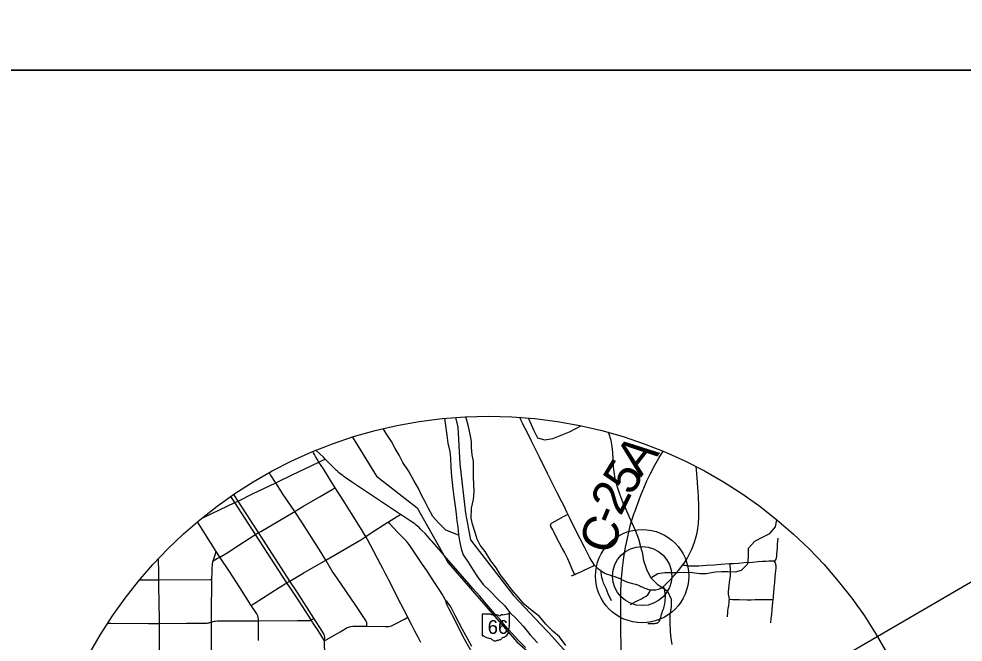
# Model space of a CAD drawing. Extents: x -87 to 2145, y -2128 to 440.
# Drawn here: x 438.6 to 677.4, y -870.9 to -713.2 of the extents above; entities that cross this region are included whole.
import ezdxf

# ---------------------------------------------------------------- set-up
doc = ezdxf.new("R2010")
doc.units = 0
for name, color, linetype in [('Default', 7, 'Continuous'), ('GM_X_City_Street', 7, 'Continuous'), ('GM_X_County_Road', 7, 'Continuous'), ('GM_X_County_Road_Text', 7, 'Continuous'), ('GM_X_Major_River', 7, 'Continuous'), ('GM_X_Minor_Lake', 7, 'Continuous'), ('GM_X_Minor_River', 7, 'Continuous'), ('GM_X_Rail_Line', 7, 'Continuous'), ('GM_X_State_Route', 7, 'Continuous'), ('GM_X_State_Shield', 7, 'Continuous'), ('GM_X_Township', 7, 'Continuous'), ('GM_X_Township_Road', 7, 'Continuous'), ('GM_X_Township_Text', 7, 'Continuous'), ('GM_X_Unincorporated', 7, 'Continuous'), ('GM_X_Unincorporated_Location', 7, 'Continuous'), ('SC_Scratch1', 7, 'Continuous')]:
    doc.layers.add(name, color=color, linetype=linetype)

msp = doc.modelspace()

# ---------------------------------------------------------------- linework, layer by layer
at = {"layer": 'Default'}
msp.add_circle((557.31, -928.35), 114.66, dxfattribs=at)
at = {"layer": 'GM_X_City_Street'}
for points in [[(540.25, -870.97), (539.65, -869.81), (538.74, -868.06), (537.98, -866.59), (537.07, -864.82), (536.94, -864.58), (534.28, -859.42), (532.36, -855.64), (532.05, -855.05), (531.7, -854.37), (531.28, -853.56), (530.96, -852.94), (530.59, -852.24), (530.11, -851.34), (527.47, -846.33), (526.74, -844.91), (526.31, -844.15), (525.99, -843.6), (524.96, -841.92), (522.7, -838.35), (520.57, -834.93), (518.59, -831.83), (518.33, -831.42), (517.05, -829.34), (515.58, -827.03), (514.48, -825.32), (513.98, -824.55), (513.6, -823.88), (513.34, -823.4), (513.1, -822.98), (512.94, -822.62)], [(484.76, -839.56), (485.43, -839.24), (493.2, -835.54), (494.01, -835.15), (497.7, -833.34), (503.54, -830.55), (504.44, -830.13), (507.71, -828.55), (514.48, -825.32), (515.31, -824.93), (516.07, -824.57)], [(526.61, -866.83), (526.61, -866.27), (526.57, -865.98), (526.48, -865.68), (526.3, -865.38), (523.64, -861.32), (519.08, -854.68), (517.8, -852.94), (516.22, -850.13), (514.59, -847.48), (510.13, -840.49), (508.34, -837.81), (505.46, -833.48), (503.54, -830.55), (503.3, -830.19), (502.54, -829.05), (502.23, -828.56), (501.9, -827.97)], [(487.72, -850.31), (488.57, -849.81), (489.41, -849.32), (491.67, -847.99), (493.07, -847.11), (498, -843.88), (498.44, -843.62), (499.2, -843.15), (499.74, -842.83), (506.31, -839.02), (508.34, -837.81), (508.85, -837.51), (510.43, -836.55), (514.75, -834.05), (517.8, -832.28), (518.59, -831.83)], [(515.89, -870.49), (514.23, -867.95), (513.18, -866.31), (512.87, -865.82), (512.51, -865.25), (509.46, -860.45), (507.43, -857.42), (506.38, -855.83), (501.38, -848.15), (498.44, -843.62), (493.2, -835.54), (492.19, -833.97)], [(515.89, -870.49), (515.94, -869.66), (515.9, -869.24), (515.8, -868.94), (515.31, -868.08), (513.21, -864.83), (508.86, -858.08), (507.12, -855.39), (504.26, -850.98), (500.26, -844.78), (499.2, -843.15), (494.01, -835.15), (492.92, -833.48)], [(499.17, -870.46), (499.19, -865.44), (499.19, -865), (499.14, -864.61), (499.01, -864.24), (498.73, -863.72), (497.34, -861.55), (494.45, -857.03), (491.84, -852.98), (489.41, -849.32), (488.51, -847.9), (483.75, -840.39)], [(497.34, -861.55), (498.1, -861.06), (504.37, -857.01), (506.38, -855.83), (507.12, -855.39), (510.52, -853.39), (516.22, -850.13), (525.09, -844.95), (526.31, -844.15), (527.44, -843.36), (531.92, -840.48), (532.05, -840.4), (534.07, -839.19), (535.13, -838.55)], [(546.59, -860.42), (545.98, -859.35), (545.62, -858.73), (545.04, -857.77), (543.89, -855.98), (542.95, -854.57), (541.74, -852.75), (540.65, -851.2), (537.79, -846.95), (537.26, -846.19), (536.86, -845.67), (536.57, -845.32), (536.29, -844.98), (536.04, -844.71), (535.8, -844.45), (534.31, -843.01), (532.37, -840.96), (531.92, -840.48)], [(474.53, -910.34), (474.52, -909.22), (474.46, -903.47), (474.46, -900.62), (474.44, -898.82), (474.41, -895.12), (474.31, -888.72), (474.3, -887.35), (474.28, -884.31), (474.24, -880.67), (474.2, -876.14), (474.19, -874.92), (474.11, -868.26), (474.12, -866.1), (474.12, -864.91), (474.05, -861.17), (474.01, -856.29), (474.01, -855.06), (474.01, -853.29), (473.91, -849.66)], [(487.27, -876.28), (487.31, -865.75), (487.32, -865.55), (487.34, -862.25), (487.41, -856.61), (487.39, -855.02), (487.39, -854.9), (487.45, -853.09), (487.47, -852.56), (487.49, -852.01), (487.53, -851.5), (487.58, -851.12), (487.65, -850.56), (487.72, -850.31), (487.75, -850.16), (487.86, -849.82), (488.04, -849.28), (488.22, -848.75), (488.51, -847.9)], [(469.13, -855.06), (473.38, -855.06), (474.01, -855.06), (486.86, -855.02), (487.39, -855.02)], [(553.15, -871.99), (552, -869.94), (550.75, -867.69), (548.95, -864.08), (548.01, -862.26), (547.66, -861.71), (547.32, -861.21), (546.92, -860.69), (546.59, -860.42)], [(553.14, -873.4), (550.86, -869.36), (549.39, -866.42), (548.05, -863.78), (547.43, -862.55), (546.9, -861.48), (546.72, -861.04), (546.64, -860.78), (546.59, -860.42)], [(461.06, -866.03), (461.85, -866.06), (471.41, -866.11), (474.12, -866.1), (480.98, -866.07), (482.35, -866.07), (485.76, -866.08), (486.24, -866.04), (486.49, -866.01), (486.72, -865.95), (487.31, -865.75), (487.48, -865.7), (487.77, -865.62), (488.02, -865.56), (488.3, -865.51), (488.73, -865.46), (489.03, -865.46), (497.66, -865.44), (499.19, -865.44), (509.08, -865.39), (511.77, -865.4), (512.07, -865.4), (512.3, -865.36), (512.51, -865.25), (512.89, -865.02), (513.21, -864.83)], [(515.89, -870.49), (519.82, -868.22), (521.07, -867.45), (521.42, -867.27), (521.72, -867.15), (521.98, -867.04), (522.25, -866.95), (522.55, -866.89), (523.03, -866.85), (525.94, -866.82), (526.61, -866.83), (531.18, -866.89), (532.16, -866.87), (532.45, -866.83), (532.82, -866.72), (533.35, -866.47), (536.11, -865.02), (536.94, -864.58)], [(515.97, -887.11), (515.93, -874.3), (515.89, -870.49)]]:
    msp.add_lwpolyline(points, dxfattribs=at)
at = {"layer": 'GM_X_County_Road'}
for points in [[(577.44, -838.51), (577.19, -837.99), (576.52, -836.6), (575.9, -835.35), (574.74, -833.05), (572.29, -828.2), (571.57, -826.77), (570.59, -824.84), (570.21, -824.06), (569.71, -823.04), (569.12, -821.88), (568.2, -820.05), (566.92, -817.41), (566.3, -816.19), (565.96, -815.5), (565.52, -814.6), (565.25, -813.97)], [(592.22, -845.77), (593.08, -841.89), (593.27, -841.12), (593.45, -840.5), (593.69, -839.76), (594.2, -838.25), (594.33, -837.87), (595.86, -833.65), (596.58, -831.88), (597.38, -830.09), (598.21, -828.35), (599.38, -826.05), (600.38, -824.31), (601.49, -822.54)], [(584.18, -851.4), (583.72, -850.72), (583.36, -850.2), (582.97, -849.5), (581.58, -846.84), (579.32, -842.41), (578.01, -839.69), (577.44, -838.51)], [(590.94, -854.99), (590.95, -854.77), (591.19, -852.15), (591.53, -849.45), (591.97, -846.85), (592.22, -845.77)], [(585.8, -852.88), (585.13, -852.38), (584.64, -851.92), (584.18, -851.4)], [(590.94, -854.99), (590.63, -854.86), (589.94, -854.57), (589.41, -854.37), (588.69, -854.16), (588.02, -853.95), (587.39, -853.72), (586.76, -853.45), (586.34, -853.24), (585.8, -852.88)], [(590.92, -874.19), (590.84, -865.55), (590.8, -860.46), (590.8, -857.59), (590.94, -854.99)]]:
    msp.add_lwpolyline(points, dxfattribs=at)
at = {"layer": 'GM_X_Major_River'}
for points in [[(576.92, -871.67), (575.26, -869.55), (573.71, -868.15), (571.81, -866.27), (570.2, -864.39), (568, -862.56), (566.38, -861.29), (564.9, -859.59), (563.36, -857.71), (562.05, -856.02), (560.27, -853.77), (559.33, -852.14), (557.96, -850.27), (556.48, -847.91), (555.24, -846.34), (554.47, -844.77), (553.95, -843.14), (553.31, -840.97), (552.97, -839.47), (553.06, -836.95), (553.56, -834.79), (553.71, -832.81), (553.67, -830.89), (553.57, -829.15), (553.53, -827.41), (553.55, -825.13), (553.21, -823.44), (553.05, -821.58), (553.01, -820.08), (552.73, -818.28), (552.21, -815.99), (551.81, -814.42), (551.57, -813.83)], [(546.23, -814.23), (546.38, -815.5), (546.83, -818.51), (547.1, -820.49), (547.56, -822.6), (547.72, -824.34), (547.82, -826.68), (547.97, -828.91), (548.14, -830.47), (548.36, -832.03), (548.58, -834.08), (548.96, -837.02), (549.13, -838.52), (549.35, -840.15), (549.57, -841.71), (549.73, -843.75), (550.01, -845.26), (550.47, -847.24), (550.94, -848.75), (552.18, -850.62), (553.48, -852.68), (554.54, -854.37), (555.97, -856.31), (557.81, -858.01), (559.72, -860.01), (561.44, -861.71), (562.69, -863.29), (564.3, -864.87), (566.08, -866.81), (567.86, -868.99), (569.7, -871.05)]]:
    msp.add_lwpolyline(points, dxfattribs=at)
at = {"layer": 'GM_X_Minor_Lake'}
msp.add_lwpolyline([(567.39, -814.13), (568.13, -815.76), (568.77, -817.33), (569.77, -819.19), (571.57, -819.7), (573.62, -819.31), (575.74, -818.5), (577.8, -817.63), (579.43, -816.81), (580.71, -816.1)], dxfattribs=at)
at = {"layer": 'GM_X_Minor_River'}
for points in [[(549.74, -843.8), (546.55, -842.53), (544.71, -840.71), (543.29, -839.07), (542.18, -837.08), (541.36, -835.34), (540.42, -833.71), (539.61, -831.96), (538.49, -829.98), (537.08, -827.56), (535.67, -825.39), (534.73, -823.58), (533.73, -821.9), (532.8, -820.09), (531.5, -818.1), (530.67, -816.83)], [(603.76, -871.44), (603.54, -869.88), (603.38, -868.26), (603.24, -865.81), (603.32, -863.84), (603.59, -861.93), (603.62, -860.07), (602.69, -858.03), (600.24, -856.44), (598.4, -854.56), (597.35, -852.51), (596.6, -850.29), (596.33, -848.55), (595.93, -847.05), (595.36, -844.83), (594.49, -842.61), (593.67, -840.75), (592.91, -839.06), (592.04, -837.14), (591.28, -835.45), (590.59, -833.41), (589.95, -831.67), (589.43, -829.93), (589.22, -828.37), (588.94, -826.57), (588.85, -824.48), (588.75, -822.92), (588.6, -821.36), (588.38, -819.87), (587.8, -818.01), (587.64, -817.77)], [(598.4, -854.56), (600.17, -853.45), (601.91, -853.23), (603.42, -853.25), (605.16, -853.21), (606.97, -853.18), (608.95, -853.26), (610.75, -853.52), (612.38, -853.48), (614.67, -853.09), (616.3, -852.99), (617.86, -852.95), (619.79, -853.04), (621.3, -852.64), (622.88, -851.04), (623.09, -849.19), (623.06, -847.1), (624.71, -845.32), (626.83, -844.21), (628.47, -843.34), (629.94, -841.68), (630.25, -839.88)]]:
    msp.add_lwpolyline(points, dxfattribs=at)
at = {"layer": 'GM_X_Rail_Line'}
msp.add_lwpolyline([(522.94, -818.96), (529.06, -828.87), (539.31, -836.89), (547.13, -850.77), (564.54, -870.78), (574.48, -879.59), (585.14, -888.91), (590.8, -892.38), (590.66, -956.29)], dxfattribs=at)
at = {"layer": 'GM_X_State_Route'}
for points in [[(519.26, -827.74), (519.15, -827.64), (518.89, -827.41), (518.7, -827.23), (518.51, -827.04), (516.07, -824.57), (515.58, -824.06), (513.68, -822.32)], [(543.1, -845.39), (542.78, -845.03), (541.88, -844.03), (541.32, -843.41), (540.51, -842.6), (540.09, -842.16), (539.78, -841.87), (539.4, -841.52), (539.08, -841.25), (538.68, -840.96), (538.33, -840.7), (537.92, -840.42), (537.5, -840.13), (535.53, -838.82), (535.13, -838.55), (530.82, -835.68), (525.45, -832.17), (522.68, -830.34), (521.36, -829.4), (520.88, -829.05), (520.48, -828.74), (520.06, -828.42), (519.79, -828.22), (519.59, -828.04), (519.37, -827.84), (519.26, -827.74)], [(566.73, -872.25), (566.24, -871.77), (565.75, -871.29), (564.96, -870.46), (564.05, -869.52), (561.58, -866.71), (560.17, -865.07), (558.86, -863.6), (556.81, -861.22), (555.15, -859.26), (553.42, -857.29), (550.27, -853.64), (546.65, -849.49), (544.92, -847.47), (543.1, -845.39)]]:
    msp.add_lwpolyline(points, dxfattribs=at)
at = {"layer": 'GM_X_State_Shield'}
for p, q in [((555.72, -863.86), (555.72, -869.15)), ((557.83, -863.77), (555.79, -863.77)), ((562.69, -866.4), (562.69, -863.64)), ((562.68, -866.4), (562.69, -866.4))]:
    msp.add_line(p, q, dxfattribs=at)
for centre, radius, start, end in [((555.8, -863.85), 0.0806, 98.1301, 188.1301), ((558.32, -863.16), 0.782, 231.6195, 271.1119), ((558.58, -866.74), 2.81, 80.4867, 94.9883), ((559.21, -863.82), 0.226, 219.7921, 297.1024), ((559.55, -864.43), 0.469, 54.4667, 119.1411), ((560.15, -863.6), 0.564, 233.8562, 294.8282), ((561.15, -865.39), 1.49, 97.3462, 120.7689), ((560.21, -856.57), 7.38, 275.8445, 288.9065), ((562.61, -863.63), 0.0775, 351.8621, 97.738), ((562.67, -866.61), 0.12, 107.944, 210.337), ((561.9, -866.96), 0.72, 340.033, 23.6496), ((562.6, -866.42), 0.0829, 289.6038, 7.7341), ((560.62, -867.91), 1.85, 292.3089, 8.9858), ((562.96, -867.56), 0.524, 136.8065, 186.9296), ((555.81, -869.16), 0.0814, 171.9584, 258.3066), ((555.82, -868.62), 0.621, 267.339, 280.6039), ((555.94, -869.45), 0.224, 29.7484, 93.2717), ((558.77, -864.7), 5.33, 240.4129, 257.1985), ((557.18, -871.52), 1.67, 47.1842, 75.836), ((558.99, -869.48), 1.06, 230.7004, 286.2918), ((559.6, -871.3), 0.87, 85.6951, 111.2099), ((559.67, -869.87), 0.564, 268.777, 315.5493), ((560.18, -870.38), 0.159, 65.7517, 132.6484), ((560.12, -869.66), 0.597, 282.8732, 323.2771), ((561.4, -870.63), 1.01, 94.4031, 142.5768)]:
    msp.add_arc(centre, radius, start, end, dxfattribs=at)
at = {"layer": 'GM_X_Township'}
msp.add_lwpolyline([(548.97, -813.99), (549.6, -816.47), (550.13, -825.76), (551.52, -838.23), (552.78, -845.01), (563.65, -859.09), (572.1, -868), (572.6, -868.5), (590.42, -888.34), (591.42, -889.07), (592.21, -889.76), (608.29, -896.75), (620.89, -899.92), (626.55, -900.24), (637.78, -902.82), (650.07, -906.54), (658.06, -908.29), (662.2, -909.77), (666.21, -911.67), (668.3, -912.41), (671.07, -913.98)], dxfattribs=at)
at = {"layer": 'GM_X_Township_Road'}
for points in [[(606.49, -851.31), (606.82, -850.85), (607.32, -850.1), (607.66, -849.56), (607.87, -849.18), (608.35, -848.21), (608.75, -847.36), (609.11, -846.52), (609.46, -845.58), (609.7, -844.71), (609.88, -844.09), (610.07, -843.23), (610.28, -842.1), (610.37, -841.46), (610.42, -840.9), (610.46, -840.32), (610.49, -839.71), (610.51, -839.04), (610.52, -838.31), (610.52, -837.55), (610.52, -836.61), (610.5, -835.6), (610.47, -834.86), (610.43, -833.97), (610.35, -832.7), (610.3, -831.81), (610.21, -830.47), (610.12, -829.18), (610.05, -828.32), (609.95, -827.21), (609.88, -826.53), (609.87, -826.45)], [(579.14, -853.74), (578.7, -852.79), (578.35, -851.95), (577.94, -850.92), (577.42, -849.81), (577, -848.98), (576.55, -848.12), (576.01, -847.1), (575.22, -845.61), (574.65, -844.54), (573.82, -842.92), (573.57, -842.46), (573.34, -842.05), (573.14, -841.64), (573.08, -841.46), (573.04, -841.33), (573.04, -841.16), (573.1, -840.99), (573.16, -840.89), (573.22, -840.82), (573.32, -840.74), (573.43, -840.67), (574.22, -840.22), (574.98, -839.8), (575.54, -839.51), (576.32, -839.11), (577.34, -838.56), (577.44, -838.51)], [(629.68, -850.54), (629.9, -850.16), (630.06, -849.89), (630.12, -849.75), (630.16, -849.63), (630.19, -849.49), (630.24, -849.12), (630.27, -848.63), (630.38, -847), (630.45, -846.03), (630.55, -844.55)], [(579.14, -853.74), (579.45, -853.61), (580.11, -853.32), (580.86, -852.99), (581.69, -852.6), (583.93, -851.52), (584.18, -851.4)], [(601.57, -856.77), (601.76, -856.61), (602.56, -855.88), (603.61, -854.79), (604.28, -854.02), (605.45, -852.64), (605.92, -852.03), (606.49, -851.31)], [(606.49, -851.31), (606.73, -851.35), (607.1, -851.41), (607.45, -851.47), (608.12, -851.54), (608.72, -851.58), (609.29, -851.57), (610.53, -851.53), (611.48, -851.47), (612.43, -851.41), (614.42, -851.26), (616.05, -851.16), (618.4, -851)], [(618.25, -860), (618.21, -859.69), (618.16, -859.43), (618.09, -859.13), (618.05, -858.83), (618.02, -858.56), (618.01, -858.28), (618.03, -857.94), (618.09, -857.35), (618.2, -856.46), (618.31, -855.73), (618.4, -855.11), (618.47, -854.59), (618.51, -854.17), (618.52, -853.26), (618.51, -852.35), (618.47, -851.59), (618.4, -851)], [(618.4, -851), (619.31, -850.94), (620.53, -850.86), (621.98, -850.75), (624.13, -850.59), (625.55, -850.48), (626.63, -850.4), (627.49, -850.34), (628.21, -850.3), (628.85, -850.28), (629.21, -850.3), (629.37, -850.32), (629.51, -850.36), (629.68, -850.54)], [(629.68, -850.54), (629.81, -850.79), (629.88, -850.93), (629.91, -851.06), (629.95, -851.22), (629.97, -851.43), (629.98, -851.59), (629.98, -851.77), (629.96, -852.11), (629.9, -852.8), (629.85, -853.46), (629.78, -854.24), (629.74, -854.67), (629.69, -855.23), (629.65, -855.76), (629.6, -856.4), (629.53, -857.21), (629.41, -858.46), (629.35, -859.1), (629.29, -859.71), (629.25, -860.09)], [(578.37, -854.08), (578.95, -853.82), (579.14, -853.74)], [(588.44, -860.43), (587.64, -858.67), (587.06, -857.3), (586.46, -855.93), (586.23, -855.29), (586.03, -854.52), (585.95, -853.99), (585.84, -853.17), (585.8, -852.88)], [(590.94, -854.99), (591.59, -855.28), (592.08, -855.48), (592.8, -855.74), (593.16, -855.83), (593.74, -855.99), (594.48, -856.22), (595.23, -856.48), (595.6, -856.64), (595.86, -856.75), (596.13, -856.86), (596.48, -857.01), (597.11, -857.25), (597.83, -857.5), (598.33, -857.6)], [(597.67, -866.14), (598.04, -866.13), (598.62, -866.13), (598.93, -866.13), (599.21, -866.12), (599.43, -866.11), (599.61, -866.09), (599.79, -866.05), (599.95, -866.01), (600.12, -865.94), (600.26, -865.86), (600.4, -865.74), (600.51, -865.57), (600.64, -865.32), (600.78, -864.95), (600.9, -864.57), (600.99, -864.22), (601.1, -863.77), (601.23, -863.37), (601.37, -863), (601.5, -862.63), (601.66, -862.23), (601.78, -861.84), (601.88, -861.48), (601.94, -861.15), (602.01, -860.48), (602.05, -860.01), (602.06, -859.69), (602.07, -859.37), (602.06, -858.92), (602.03, -858.52), (601.96, -857.98), (601.91, -857.69), (601.84, -857.42), (601.75, -857.18), (601.61, -856.86), (601.57, -856.77)], [(598.33, -857.6), (598.68, -857.64), (599.07, -857.64), (599.62, -857.59), (600.32, -857.43), (600.74, -857.28), (601.18, -857.04), (601.49, -856.83), (601.57, -856.77)], [(593.22, -861.32), (594.44, -860.69), (594.97, -860.43), (596.03, -859.88), (596.54, -859.6), (597.21, -859.21), (597.63, -858.86), (597.83, -858.6), (598.05, -858.21), (598.24, -857.79), (598.33, -857.6)], [(617.78, -864.46), (617.81, -864.02), (617.85, -863.59), (617.89, -863.02), (617.97, -862.34), (618.09, -861.58), (618.16, -860.92), (618.21, -860.5), (618.23, -860.28), (618.25, -860)], [(618.25, -860), (618.46, -860.01), (619.01, -860.05), (619.76, -860.07), (620.74, -860.1), (622.76, -860.14), (623.77, -860.12), (624.77, -860.11), (628.2, -860.09), (628.97, -860.09), (629.25, -860.09)], [(629.25, -860.09), (629.17, -860.71), (629.09, -861.7), (629, -862.59), (628.89, -863.75), (628.77, -864.92), (628.66, -865.94)]]:
    msp.add_lwpolyline(points, dxfattribs=at)
at = {"layer": 'GM_X_Township_Text'}
msp.add_lwpolyline([(548.97, -813.99), (549.6, -816.47), (550.13, -825.76), (551.52, -838.23), (552.78, -845.01), (563.65, -859.09), (572.1, -868), (572.6, -868.5), (590.42, -888.34), (591.42, -889.07), (592.21, -889.76), (608.29, -896.75), (620.89, -899.92), (626.55, -900.24), (637.78, -902.82), (650.07, -906.54), (658.06, -908.29), (662.2, -909.77), (666.21, -911.67), (668.3, -912.41), (671.07, -913.98)], dxfattribs=at)
at = {"layer": 'GM_X_Unincorporated'}
for radius in [11.79, 7.47]:
    msp.add_circle((596.19, -854.15), radius, dxfattribs=at)
at = {"layer": 'GM_X_Unincorporated_Location'}
msp.add_line((596.19, -854.15), (596.19, -854.15), dxfattribs=at)
at = {"layer": 'SC_Scratch1'}
msp.add_line((902.07, -726.16), (-86.99, -1301.38), dxfattribs=at)
for points in [[(-86.99, -150.94), (902.07, -150.94), (902.07, -726.16), (-86.99, -726.16)], [(-86.99, -726.16), (902.07, -726.16), (902.07, -1301.38), (-86.99, -1301.38)]]:
    msp.add_lwpolyline(points, close=True, dxfattribs=at)

# ---------------------------------------------------------------- texts
at = {"layer": 'GM_X_County_Road_Text'}
for s, rotation, p in [('A', 52.1265, (595.85, -829.31)), ('5', 58.5266, (593.44, -834.08)), ('2', 63.6372, (590.79, -839.16)), ('-', 67.4566, (589.45, -841.77)), ('C', 70.4071, (588.45, -849.09))]:
    msp.add_text(s, height=9, rotation=rotation, dxfattribs=at).set_placement(p)
at = {"layer": 'GM_X_State_Shield'}
msp.add_text('66', height=3.48, dxfattribs=at).set_placement((557.14, -868.77))

doc.saveas('drawing.dxf')
